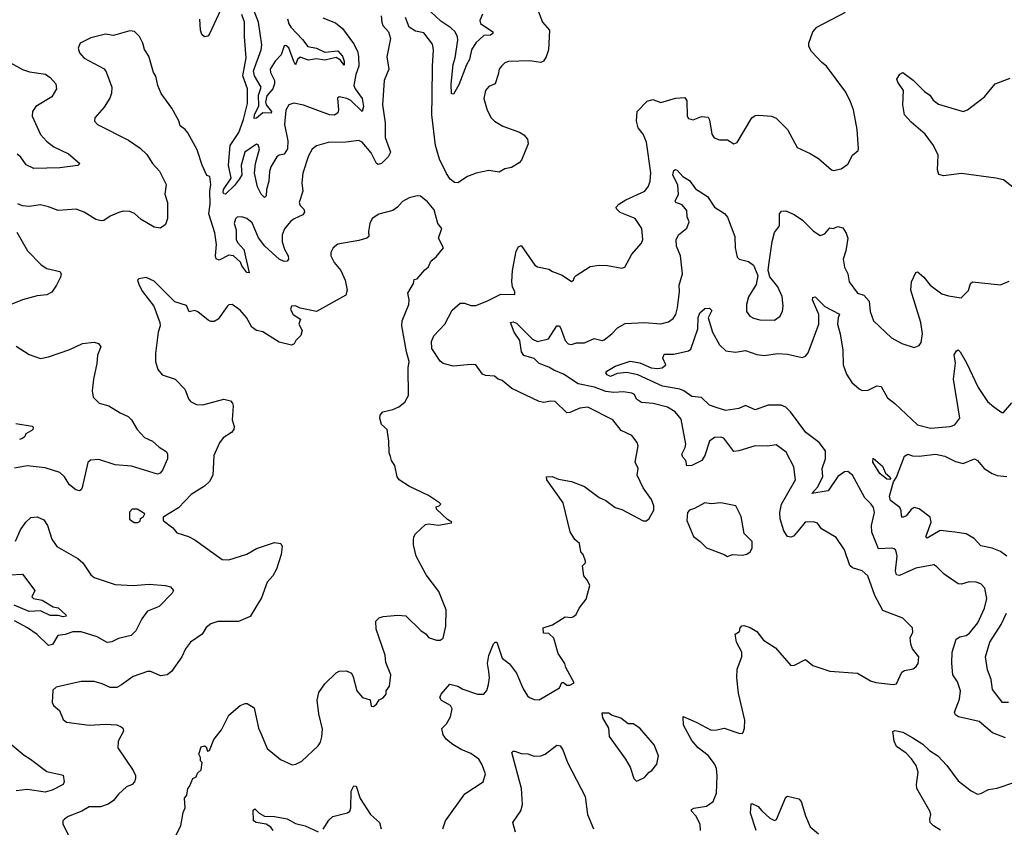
# Model space of a CAD drawing. Extents: x 2199565 to 2323334, y 894172 to 1018966.
# Tile 405 of 440: x 2296427 to 2302489, y 996005 to 1000981. Entities that reach past the tile are written whole.
import ezdxf

# ---------------------------------------------------------------- set-up
doc = ezdxf.new("R2010")
doc.units = 0

msp = doc.modelspace()

# ---------------------------------------------------------------- linework, layer by layer
at = {"layer": '0CON10XD'}
for points in [[(2298075.3, 1000985), (2298084.4, 1000954.4), (2298096, 1000935), (2298169.4, 1000859.4), (2298200.9, 1000815), (2298255, 1000805.2), (2298305, 1000780.6), (2298385, 1000789), (2298415, 1000755.9), (2298425.7, 1000725), (2298425, 1000700), (2298401.6, 1000731.6), (2298375, 1000748.4), (2298305, 1000731.4), (2298255, 1000738.6), (2298205, 1000730.4), (2298155, 1000750.2), (2298137.6, 1000735), (2298128.3, 1000708.3), (2298125, 1000702.5), (2298115, 1000722.5), (2298085, 1000806.7), (2298065, 1000822.5), (2298055, 1000819.5), (2298037.2, 1000765), (2297999.5, 1000725), (2297969.1, 1000675), (2297971.9, 1000655), (2297996.7, 1000606.7), (2297996.8, 1000585), (2297986.1, 1000553.9), (2297948.4, 1000511.6), (2297940.8, 1000475), (2297945.3, 1000455), (2297976.6, 1000415), (2297976.1, 1000403.9), (2297925, 1000406.7), (2297885, 1000374.7), (2297871.7, 1000371.7), (2297872.3, 1000395), (2297900.4, 1000449.6), (2297898.2, 1000515), (2297914.8, 1000565), (2297872.6, 1000635), (2297867, 1000665), (2297913.3, 1000795), (2297917.6, 1000825), (2297898.4, 1000965), (2297840.5, 1001115)], [(2297665, 1001043.6), (2297595, 1000893.1), (2297585, 1000880), (2297565.7, 1000875.7), (2297549.6, 1000889.6), (2297540.7, 1000915), (2297535.8, 1000984.2)], [(2299611.2, 1001055), (2299645.8, 1000965.8), (2299688.8, 1000915), (2299682.7, 1000795), (2299668.4, 1000751.6), (2299652.5, 1000725), (2299635, 1000717.8), (2299565, 1000726.7), (2299437.5, 1000722.5), (2299415, 1000713.8), (2299393.3, 1000695), (2299380, 1000675), (2299372.3, 1000642.3), (2299354.3, 1000585.7), (2299315, 1000568.8), (2299295.9, 1000544.1), (2299285.6, 1000495), (2299305, 1000424), (2299330.5, 1000375), (2299350.8, 1000355), (2299402, 1000325), (2299505, 1000288.5), (2299532, 1000272), (2299552.9, 1000245), (2299558.6, 1000215), (2299515.8, 1000115), (2299501.4, 1000098.6), (2299455, 1000069.4), (2299415, 1000062.5), (2299378.3, 1000041.7), (2299315, 1000051.9), (2299236.7, 1000035), (2299185, 1000013.5), (2299125, 999975.7), (2299105, 999977.5), (2299078.3, 999998.3), (2299055, 1000032.9), (2299011.5, 1000121.5), (2298988.1, 1000205), (2298965.3, 1000395.3), (2298967, 1000507), (2298968.2, 1000695), (2298975.6, 1000795.6), (2298969.3, 1000829.3), (2298915, 1000898.6), (2298865, 1000910), (2298824.5, 1000934.5), (2298802.9, 1000995)], [(2298292.8, 1000992.8), (2298371.7, 1000961.7), (2298415, 1000926.5), (2298483.1, 1000833.1), (2298506.9, 1000786.9), (2298514, 1000754), (2298515.4, 1000695), (2298497.2, 1000642.8), (2298484.8, 1000575), (2298492.6, 1000555), (2298535.3, 1000495), (2298543.5, 1000446.5), (2298535, 1000415.7), (2298465, 1000482), (2298442, 1000495), (2298393.8, 1000506.2), (2298383.8, 1000496.2), (2298390.8, 1000425), (2298385, 1000407.5), (2298365, 1000392), (2298334.6, 1000394.6), (2298174.7, 1000454.7), (2298115, 1000466.1), (2298084, 1000456), (2298066, 1000424), (2298058.4, 1000335), (2298078.1, 1000235), (2298075.3, 1000185), (2298055, 1000152.9), (2298025, 1000145.6), (2298010.6, 1000135), (2297973.9, 1000075), (2297964.7, 1000045), (2297962.1, 999985), (2297946.2, 999935), (2297944.3, 999895), (2297935, 999885.7), (2297913.3, 999905), (2297891.2, 999951.2), (2297872, 1000035), (2297880, 1000095), (2297903.6, 1000185), (2297895, 1000210), (2297885, 1000214.4), (2297814.3, 1000165), (2297790.5, 1000085), (2297794, 1000025), (2297780.5, 999999.5), (2297750.2, 999959.8), (2297695, 999906.6), (2297685, 999906.9), (2297680.2, 999915), (2297682.1, 999935), (2297728.2, 1000005), (2297712.9, 1000085), (2297723.3, 1000205), (2297775.5, 1000285), (2297805, 1000365.7), (2297828.8, 1000465), (2297830.6, 1000555), (2297801.1, 1000635), (2297821.1, 1000745), (2297810.3, 1000875), (2297810.3, 1000965), (2297795, 1001012.9)], [(2298653.3, 1001005), (2298656.2, 1000965), (2298664, 1000945), (2298698.8, 1000905), (2298709.2, 1000865), (2298688.3, 1000751.7), (2298700, 1000675), (2298671.4, 1000605), (2298661.5, 1000455), (2298678.2, 1000345), (2298678.2, 1000255), (2298710.5, 1000165), (2298696.7, 1000135), (2298655.6, 1000094.4), (2298635, 1000088.8), (2298623.8, 1000095), (2298590.9, 1000160.9), (2298535, 1000225.5), (2298515, 1000236.4), (2298436.2, 1000226.2), (2298325.7, 1000224.3), (2298255, 1000202.5), (2298227.5, 1000182.5), (2298205, 1000141.2), (2298170.9, 1000035), (2298164.6, 999975), (2298169.6, 999925), (2298147.1, 999855), (2298154.3, 999835), (2298176.7, 999813.3), (2298181.4, 999795), (2298170.7, 999779.3), (2298116.3, 999753.7), (2298095, 999736.4), (2298056.9, 999693.1), (2298042.5, 999655), (2298042.4, 999612.4), (2298057, 999567), (2298080, 999525), (2298082.9, 999505), (2298075, 999491.9), (2298055, 999490), (2298025.6, 999505), (2297936, 999586), (2297897.6, 999637.6), (2297858.6, 999728.6), (2297825, 999755.7)], [(2299276.7, 1001015), (2299260, 1000975), (2299265, 1000956.2), (2299340.8, 1000905), (2299340.8, 1000895), (2299325, 1000885.6), (2299285, 1000882.9), (2299235, 1000838.2), (2299209.7, 1000795), (2299197.2, 1000735), (2299177.1, 1000702.9), (2299130.9, 1000579.1), (2299097.5, 1000522.5), (2299085, 1000524), (2299083.9, 1000583.9), (2299095.8, 1000705), (2299109, 1000745), (2299124.1, 1000855), (2299123.1, 1000875), (2299108.2, 1000905), (2299080.7, 1000930.7), (2299020.5, 1000970.5), (2298958.3, 1001028.3)], [(2299315.4, 996965), (2299308.2, 997015), (2299315, 997063.3), (2299344.7, 997135.3), (2299355, 997146), (2299365, 997146.7), (2299397.1, 997047.1), (2299442.2, 997012.2), (2299485.4, 996955.4), (2299527.6, 996857.6), (2299554, 996815), (2299566.7, 996805), (2299595, 996792), (2299625, 996790), (2299750, 996865), (2299765, 996896.2), (2299775, 996896.2), (2299795, 996881.2), (2299815, 996880), (2299840, 996895), (2299790.5, 996990.5), (2299783.3, 997015), (2299743.3, 997075), (2299715, 997170), (2299685, 997200), (2299651.7, 997201.7), (2299650, 997235), (2299706.7, 997253.3), (2299785, 997302.5), (2299825, 997297.5), (2299837, 997303), (2299853, 997317), (2299872.5, 997355), (2299915, 997410), (2299936.7, 997495), (2299923.8, 997525), (2299900, 997555), (2299893.3, 997615), (2299910, 997635), (2299910, 997645), (2299896.7, 997685), (2299882, 997702), (2299873.6, 997753.6), (2299845, 997777.5), (2299816.7, 997825), (2299773.6, 998003.6), (2299672.5, 998145), (2299670, 998165), (2299705, 998166.2), (2299745, 998150), (2299825, 998136.2), (2299905.6, 998105.6), (2299995, 998036), (2300035, 998018), (2300092.5, 997975), (2300135, 997962), (2300265, 997893.3), (2300286.2, 997893.8), (2300303, 997907), (2300331.7, 997958.3), (2300332.5, 997985), (2300316.7, 998025), (2300266.4, 998096.4), (2300228, 998175), (2300234.3, 998215), (2300217.1, 998255), (2300234, 998355), (2300228.8, 998375), (2300195, 998418), (2300129.5, 998449.5), (2300078.8, 998515), (2299925, 998594.4), (2299875, 998587.8), (2299815, 998561.1), (2299795, 998559.2), (2299725, 998627.5), (2299695, 998630.8), (2299655, 998621.4), (2299625, 998628), (2299457.9, 998707.9), (2299396.8, 998756.8), (2299372.5, 998765), (2299350, 998785), (2299295, 998787.5), (2299276.4, 998796.4), (2299235, 998853.8), (2299206.8, 998856.8), (2299095, 998846.7), (2299035, 998862.9), (2299015, 998877.1), (2298965, 998954), (2298961.9, 998998.1), (2298977.2, 999032.8), (2299044.6, 999105.4), (2299089.8, 999190.2), (2299140, 999235), (2299165, 999234), (2299205, 999219.4), (2299235, 999218.9), (2299303.9, 999246.1), (2299389.7, 999290.3), (2299475, 999287.5), (2299476, 999304), (2299461.1, 999335), (2299456.7, 999365), (2299461.1, 999435), (2299484.6, 999555.4), (2299498.8, 999581.2), (2299515, 999588.8), (2299598.3, 999468.3), (2299615, 999458.8), (2299685, 999444), (2299708.5, 999428.5), (2299766.3, 999406.4), (2299825, 999368), (2299836.2, 999375), (2299842.5, 999395), (2299852.5, 999405), (2299940.3, 999459.7), (2299995, 999467.5), (2300045.8, 999465.8), (2300135, 999450), (2300153.6, 999456.4), (2300196.2, 999535), (2300255.8, 999604.2), (2300263.9, 999626.1), (2300258, 999695), (2300216, 999755), (2300125, 999792.2), (2300100.8, 999815), (2300099.2, 999825), (2300115, 999844.3), (2300159.7, 999870.3), (2300275.2, 999924.8), (2300298.6, 999955), (2300309.4, 999985), (2300313.5, 1000036.5), (2300287.1, 1000225), (2300265.6, 1000275), (2300235.5, 1000315), (2300225.6, 1000355), (2300229.4, 1000415), (2300290.8, 1000479.2), (2300325, 1000488.5), (2300375, 1000470.6), (2300465, 1000498.1), (2300522, 1000502), (2300535, 1000480), (2300536.4, 1000386.4), (2300545, 1000372.5), (2300574, 1000364), (2300625, 1000384.2), (2300665, 1000380.8), (2300673.7, 1000363.7), (2300689.2, 1000275), (2300703.4, 1000253.4), (2300735, 1000241.2), (2300785, 1000240), (2300825, 1000216.7), (2300845, 1000223.3), (2300934.7, 1000375.3), (2300955, 1000390), (2300977, 1000393), (2301055, 1000385.6), (2301085, 1000374.3), (2301155, 1000303.3), (2301213.4, 1000193.4), (2301295, 1000156), (2301345.5, 1000125.5), (2301425, 1000056.2), (2301437.7, 1000052.3), (2301485, 1000062.5), (2301525, 1000090), (2301553.9, 1000146.1), (2301590, 1000175), (2301592.5, 1000185), (2301583.3, 1000305), (2301560, 1000425), (2301543.3, 1000475), (2301514, 1000534), (2301395, 1000693.3), (2301365, 1000716.2), (2301302, 1000785), (2301286, 1000815), (2301285.8, 1000835), (2301311.4, 1000905), (2301335, 1000934.4), (2301512.1, 1001027.9)], [(2297825, 999755.7), (2297795, 999765.8), (2297766.1, 999763.9), (2297755, 999753.3), (2297748.1, 999725), (2297759.5, 999685), (2297760.5, 999625), (2297770.5, 999605), (2297808.2, 999565), (2297840, 999420), (2297825, 999424), (2297794.6, 999464.6), (2297787.1, 999487.1), (2297744.4, 999525.6), (2297715, 999530.8), (2297655, 999498.6), (2297637.8, 999507.8), (2297633.6, 999525), (2297638.2, 999595), (2297628.3, 999668.3), (2297592.4, 999785), (2297599.3, 999845), (2297597.2, 999925), (2297604.4, 999965), (2297597.5, 1000015), (2297580, 1000020), (2297550, 1000085), (2297518.9, 1000178.9), (2297463.2, 1000283.2), (2297446.7, 1000305), (2297415, 1000327.5), (2297406.8, 1000356.8), (2297363.8, 1000435), (2297298.1, 1000525), (2297277.1, 1000575), (2297265, 1000632.5), (2297252, 1000655), (2297223.1, 1000755), (2297196.4, 1000796.4), (2297185.7, 1000835), (2297165, 1000876.7), (2297135, 1000908.8), (2297105, 1000911.2), (2297005, 1000883.3), (2296955, 1000891.2), (2296865, 1000868), (2296798.8, 1000835), (2296786.2, 1000805), (2296795, 1000776.7), (2296825, 1000744), (2296947, 1000677), (2296959.1, 1000659.1), (2296993.5, 1000565), (2296992.6, 1000527.4), (2296982.6, 1000497.4), (2296947.9, 1000442.1), (2296890, 1000375), (2296888.8, 1000355), (2296906.2, 1000335), (2297097.4, 1000237.4), (2297169.4, 1000189.4), (2297210.3, 1000150.3), (2297244.4, 1000094.4), (2297287.3, 1000047.3), (2297328.6, 999965), (2297321.1, 999905), (2297337.1, 999855), (2297337.1, 999755), (2297325, 999718.8), (2297295, 999696.2), (2297255, 999701.4), (2297175, 999750), (2297135, 999785.6), (2297105, 999799.2), (2297065, 999800), (2297037.9, 999792.1), (2296985, 999770), (2296945, 999744.4), (2296927.9, 999742.1), (2296895, 999749.2), (2296825, 999794.4), (2296775, 999814.2), (2296665, 999805.6), (2296605, 999828.6), (2296555, 999840), (2296485, 999829.5), (2296443.6, 999833.6), (2296415.6, 999845.6)], [(2296295, 1000756.2), (2296445, 1000672.9), (2296488.3, 1000658.3), (2296585.3, 1000645.3), (2296615.3, 1000625.3), (2296650, 1000585), (2296654.2, 1000555), (2296624.5, 1000505.5), (2296525.7, 1000445), (2296505.6, 1000415), (2296503.1, 1000386.9), (2296555, 1000273.8), (2296591.5, 1000231.5), (2296638.3, 1000198.2), (2296728.1, 1000155), (2296796.9, 1000095), (2296785, 1000082.2), (2296675, 1000067.8), (2296515, 1000064.6), (2296466.9, 1000086.9), (2296434, 1000134), (2296412.3, 1000152.3)], [(2302562.6, 999932.6), (2302485, 999993.3), (2302437.5, 1000005), (2302225, 1000033.5), (2302115, 1000018.6), (2302086, 1000026), (2302077.5, 1000055), (2302082.2, 1000145), (2302052.9, 1000205), (2302001.4, 1000275), (2301915, 1000348.6), (2301875.8, 1000395), (2301864.4, 1000455), (2301868.8, 1000545), (2301834.2, 1000595), (2301828, 1000615), (2301846.2, 1000645), (2301865, 1000654.2), (2301928.2, 1000608.2), (2301997.6, 1000537.6), (2302030, 1000515), (2302051.4, 1000485), (2302085, 1000459.5), (2302235, 1000415.8), (2302263.3, 1000425), (2302290, 1000445), (2302366.7, 1000505), (2302433.9, 1000586.1), (2302525, 1000619.7)], [(2300618, 995985), (2300617.5, 996025), (2300590, 996075), (2300564, 996104), (2300563.3, 996115), (2300576.8, 996123.2), (2300655, 996134.4), (2300696, 996165), (2300717.1, 996215), (2300722.2, 996322.2), (2300716.9, 996366.9), (2300705, 996395.8), (2300665, 996447.8), (2300605, 996495.5), (2300565, 996539.4), (2300514.4, 996635), (2300512.5, 996687.5), (2300592.5, 996652.5), (2300685, 996604.5), (2300720, 996605), (2300765, 996616.7), (2300855, 996584.2), (2300875, 996583.8), (2300880.7, 996589.3), (2300888.8, 996615), (2300891.2, 996665), (2300852, 996832), (2300843.3, 996925), (2300845, 996980), (2300872.5, 997055), (2300872.5, 997085), (2300841.2, 997145), (2300832.5, 997195), (2300858.3, 997211.7), (2300862.5, 997235), (2300873.6, 997246.4), (2300885, 997248.8), (2300925, 997235.8), (2300965, 997210.8), (2301007.3, 997157.3), (2301079.8, 997109.8), (2301175, 997002.3), (2301196.8, 997003.2), (2301265, 997038.8), (2301310.9, 997000.9), (2301415, 996967.5), (2301585.6, 996955.6), (2301665, 996908), (2301697.3, 996897.3), (2301805, 996885.8), (2301825, 996888.8), (2301858.3, 996961.7), (2301875, 996971.2), (2301927.7, 996982.3), (2301946.7, 996995), (2301958.8, 997015), (2301963.8, 997055), (2301924.2, 997104.2), (2301914.2, 997134.2), (2301908.8, 997175), (2301925.5, 997204.5), (2301924.5, 997235), (2301864.1, 997294.1), (2301741.1, 997341.1), (2301692.2, 997432.2), (2301649.4, 997555), (2301615, 997584.4), (2301555, 997604.4), (2301538.3, 997618.3), (2301505, 997713.8), (2301455, 997790), (2301364.5, 997844.5), (2301338.3, 997878.3), (2301315, 997888), (2301263.8, 997885), (2301219.2, 997830.9), (2301191.1, 997798.9), (2301175, 997793.3), (2301155, 997797.3), (2301131.5, 997831.5), (2301109.1, 997905), (2301106.7, 997945), (2301116.7, 997995), (2301204.4, 998145), (2301194.4, 998225), (2301146, 998316), (2301085, 998361.4), (2301033, 998353), (2300955, 998355.6), (2300855, 998323.8), (2300825, 998320.8), (2300761.7, 998401.7), (2300745, 998408.6), (2300705, 998407.1), (2300674.2, 998385), (2300645, 998296.2), (2300627.5, 998265), (2300565.3, 998234.7), (2300535, 998232.5), (2300527.8, 998265), (2300510, 998285), (2300503.2, 998303.2), (2300524.4, 998345), (2300527.7, 998365), (2300499.3, 998519.3), (2300463.5, 998565), (2300415, 998592.9), (2300326.5, 998616.5), (2300255, 998622.7), (2300225, 998643.3), (2300212.2, 998672.2), (2300195, 998679.2), (2300145, 998687.3), (2300085, 998683.8), (2300035, 998690.8), (2299967, 998717), (2299865, 998737.8), (2299775, 998796.2), (2299715, 998821.4), (2299685, 998840.8), (2299625, 998862.5), (2299595, 998893.1), (2299530.9, 998910.9), (2299516.4, 998935), (2299507.1, 999005), (2299471.6, 999055), (2299450, 999115), (2299465, 999118.8), (2299485, 999111.2), (2299585, 999011.8), (2299615, 998998.5), (2299682.5, 999015), (2299735, 999094), (2299750, 999095), (2299761.7, 999071.7), (2299785.8, 999005), (2299805, 998984.3), (2299825, 998980), (2299855, 998990), (2299905, 998989.2), (2299964.2, 999015.8), (2300014.3, 999004.3), (2300025, 999008.1), (2300071.9, 999045), (2300107.1, 999082.9), (2300155, 999109.6), (2300275, 999115.4), (2300375, 999107.5), (2300421.7, 999118.3), (2300451.3, 999138.7), (2300466.6, 999163.4), (2300477.8, 999205), (2300488.9, 999305), (2300486.9, 999345), (2300508.9, 999415), (2300495.4, 999525), (2300471.5, 999585), (2300468.5, 999625), (2300482.9, 999655), (2300535, 999696), (2300548, 999735), (2300537.5, 999765), (2300534.6, 999805), (2300505, 999840), (2300466, 999855), (2300463, 999863), (2300483.9, 999905), (2300479.4, 999960.6), (2300447.5, 1000025), (2300455, 1000051.2), (2300465, 1000058), (2300475, 1000054.2), (2300510, 1000015), (2300550.7, 999990.7), (2300588.5, 999938.5), (2300661.4, 999891.4), (2300706, 999825), (2300765.6, 999785.6), (2300785, 999763.3), (2300830.8, 999645), (2300831.9, 999575), (2300845, 999517.5), (2300856.1, 999506.1), (2300915, 999490.8), (2300945, 999468), (2300971.2, 999405), (2300961.7, 999348.3), (2300915, 999272.5), (2300901.2, 999225), (2300902.7, 999182.7), (2300923.3, 999155), (2300945, 999142), (2300985, 999130.8), (2301075, 999130), (2301110, 999155), (2301123.8, 999185), (2301128, 999215), (2301120.6, 999275), (2301094.2, 999335), (2301046.4, 999396.4), (2301036, 999435), (2301038.8, 999471.2), (2301059.4, 999615), (2301075, 999670), (2301105, 999710), (2301104.2, 999785), (2301118.3, 999801.7), (2301145, 999802.9), (2301195, 999781.4), (2301247.1, 999745), (2301315, 999677.1), (2301355, 999650), (2301385, 999660.8), (2301415, 999697.8), (2301435, 999694), (2301465, 999706), (2301495, 999698.8), (2301515.8, 999665), (2301526.4, 999633.6), (2301514.3, 999555.7), (2301498.1, 999505), (2301505.8, 999455), (2301525.7, 999415), (2301534, 999365), (2301586.4, 999296.4), (2301625, 999283.5), (2301657, 999247), (2301663.3, 999183.3), (2301684, 999125), (2301795, 999021.2), (2301857.5, 998985), (2301935, 998960), (2301965, 998973.3), (2301978.3, 998991.7), (2301986, 999045), (2301975.8, 999114.2), (2301913.6, 999315), (2301918.9, 999365), (2301945, 999423.8), (2301955, 999426.2), (2301965, 999418.8), (2301994.2, 999394.2), (2302032, 999345), (2302105, 999292), (2302145, 999279.2), (2302223, 999267), (2302268.8, 999311.2), (2302281.2, 999355), (2302292.5, 999365), (2302465, 999346.2), (2302519.7, 999370.3)], [(2297374.4, 995925.6), (2297420, 996015), (2297434.2, 996095.8), (2297446.7, 996125), (2297442.5, 996185), (2297457, 996203), (2297463.3, 996245), (2297473.6, 996256.4), (2297493.3, 996305), (2297513, 996317), (2297521.2, 996338.8), (2297545, 996360), (2297550, 996405), (2297540, 996415), (2297540, 996435), (2297530, 996455), (2297545, 996500), (2297565, 996507.5), (2297575, 996500), (2297583.3, 996473.3), (2297595, 996477.5), (2297623.3, 996546.7), (2297669.2, 996605), (2297715, 996696), (2297785, 996756.2), (2297815, 996768.8), (2297827.7, 996767.7), (2297870.7, 996740.7), (2297897.5, 996615), (2297916, 996575), (2297950.9, 996490.9), (2298032.7, 996422.7), (2298105, 996390), (2298126.4, 996393.6), (2298165, 996412.5), (2298263.9, 996506.1), (2298279.5, 996530.5), (2298288.3, 996561.7), (2298290.7, 996610.7), (2298268, 996705), (2298257.7, 996787.7), (2298268, 996835), (2298305, 996890), (2298375, 996956.2), (2298395, 996966.2), (2298438.3, 996968.3), (2298470, 996955), (2298481.2, 996931.2), (2298502, 996845), (2298537.5, 996805), (2298585, 996790), (2298591.7, 996751.7), (2298605, 996750), (2298625, 996763.3), (2298640, 996790), (2298665, 996802.5), (2298682.5, 996825), (2298683.3, 996845), (2298703.3, 996875), (2298712, 996945), (2298681.2, 997021.2), (2298677.5, 997065), (2298621.1, 997225), (2298620.8, 997275), (2298640, 997295), (2298665, 997304.2), (2298755, 997311.4), (2298805, 997307.1), (2298897.3, 997217.3), (2298930, 997195), (2298944.2, 997174.2), (2298992.5, 997157.5), (2299015, 997157.5), (2299035, 997170), (2299051.2, 997245), (2299052, 997345), (2299045.5, 997365.5), (2299007.4, 997457.4), (2298930.3, 997560.3), (2298868.8, 997675), (2298851.2, 997745), (2298851.2, 997775), (2298853.8, 997795), (2298865, 997813.3), (2298925, 997870), (2298945, 997873.8), (2299005, 997866.2), (2299085, 997880), (2299087.5, 997885), (2299060.7, 997900.7), (2298993.3, 997965), (2298990.7, 997979.3), (2299010, 997985), (2299020, 997995), (2299012.5, 998005), (2298945, 998048.6), (2298828, 998105), (2298764, 998145), (2298752, 998165), (2298736.7, 998235), (2298716.2, 998265), (2298710.5, 998290.5), (2298702.7, 998312.7), (2298700.8, 998385), (2298688.8, 998455), (2298655, 998486.7), (2298643.8, 998525), (2298646.7, 998545), (2298662.5, 998565), (2298725, 998578.8), (2298762.5, 998595), (2298798.8, 998625), (2298821.2, 998665), (2298818.8, 998835), (2298826, 998875), (2298808, 998935), (2298779.4, 999095), (2298782.9, 999125), (2298822.9, 999225), (2298825.6, 999255), (2298816.2, 999295), (2298851.2, 999355), (2298855, 999380), (2298875, 999384), (2298920.7, 999439.3), (2298945, 999457.5), (2298957.7, 999492.3), (2298991.2, 999518.8), (2299036, 999575), (2299006.7, 999635), (2299026.7, 999695), (2299002, 999725), (2298978.7, 999808.7), (2298938.3, 999858.3), (2298895, 999893.3), (2298873.9, 999896.1), (2298825, 999883.3), (2298785, 999860.8), (2298754.2, 999825), (2298724.6, 999805.4), (2298638.5, 999781.5), (2298596.7, 999755), (2298582, 999725), (2298574, 999675), (2298575.8, 999645), (2298564.4, 999635.6), (2298515, 999620), (2298385, 999597.5), (2298357.5, 999575), (2298343.6, 999546.4), (2298343.3, 999525), (2298364.2, 999485), (2298405.3, 999435.3), (2298430.6, 999375), (2298444.3, 999315), (2298435, 999283.8), (2298255, 999182), (2298155, 999203.3), (2298125, 999216.7), (2298100, 999215), (2298093.8, 999195), (2298111.2, 999165), (2298156.2, 999136.2), (2298146.2, 999105), (2298166.7, 999065), (2298158.8, 999035), (2298127.5, 999005), (2298116.4, 998983.6), (2298100, 998975), (2298025, 998994), (2297947.5, 999042.5), (2297925, 999056.7), (2297885, 999066.2), (2297855.8, 999085.8), (2297823.1, 999145), (2297785, 999192), (2297735, 999226.2), (2297715, 999223.3), (2297705, 999213.3), (2297649.2, 999135), (2297625, 999120.9), (2297605, 999121.5), (2297588.6, 999128.6), (2297525, 999180.8), (2297505, 999188), (2297471.5, 999181.5), (2297455, 999220), (2297382.9, 999242.9), (2297255, 999368.8), (2297205, 999393.3), (2297160, 999385), (2297152.5, 999375), (2297163.3, 999345), (2297183.8, 999305), (2297252.5, 999215), (2297290, 999115), (2297292, 999095), (2297280, 999055), (2297264, 998925), (2297263.9, 998873.9), (2297277.5, 998825), (2297305, 998793.3), (2297385, 998766.7), (2297443.3, 998705), (2297450.7, 998689.3), (2297466, 998645), (2297478.3, 998628.3), (2297515, 998610), (2297555, 998608), (2297685, 998643.3), (2297725, 998632.5), (2297737.7, 998617.7), (2297741.7, 998601.7), (2297736.2, 998515), (2297747.5, 998475), (2297745.8, 998455), (2297731.7, 998438.3), (2297680, 998405), (2297657, 998373), (2297622, 998295), (2297615.8, 998175), (2297596, 998135), (2297565, 998106), (2297482, 998055), (2297405, 997974), (2297310, 997915), (2297310, 997895), (2297369.5, 997849.5), (2297395, 997820), (2297466.6, 997796.6), (2297505, 997777.1), (2297673.3, 997655), (2297715, 997652.2), (2297825, 997687.8), (2297885, 997722.2), (2297995, 997759.4), (2298034.2, 997754.2), (2298044.2, 997735), (2298037.1, 997685), (2298008.2, 997595), (2297985, 997554.2), (2297951.4, 997515), (2297915, 997418.8), (2297845.5, 997304.5), (2297775, 997272.9), (2297647.7, 997272.3), (2297605, 997258.8), (2297575, 997236.7), (2297550, 997195), (2297478, 997145), (2297448, 997105), (2297426, 997055), (2297362, 996965), (2297335, 996944), (2297295, 996937.5), (2297235, 996965.8), (2297215, 996965.8), (2297126.6, 996933.4), (2297055, 996881.9), (2297025, 996867.1), (2296985, 996865.6), (2296935, 996889.2), (2296886.1, 996903.9), (2296805, 996902.5), (2296651.2, 996868.8), (2296630.7, 996849.3), (2296626.2, 996775), (2296636.1, 996756.1), (2296672.5, 996725), (2296695, 996670), (2296715, 996653.8), (2296855.8, 996634.2), (2296955, 996641.4), (2297025, 996636), (2297052.5, 996625), (2297062.5, 996615), (2297067, 996597), (2297034.2, 996535.8), (2297031.2, 996495), (2297126, 996355), (2297140, 996325), (2297140.8, 996305), (2297134.2, 996285), (2297120.6, 996269.4), (2297085, 996254.2), (2297035, 996209.2), (2297005, 996170.8), (2296972.1, 996147.9), (2296925, 996131.9), (2296855, 996131.4), (2296810, 996105), (2296725, 996070.8), (2296703.3, 996055), (2296693.3, 996045), (2296693.8, 996025), (2296734.5, 995944.5)], [(2296410.6, 999670.6), (2296475, 999555.8), (2296559.7, 999469.7), (2296595, 999448.6), (2296675, 999428.8), (2296682, 999415), (2296679.2, 999395), (2296654.4, 999345), (2296625, 999301.9), (2296595, 999286.5), (2296535, 999279.4), (2296444.4, 999255.6), (2296243.8, 999175)], [(2302496.4, 996556.4), (2302417.5, 996587.5), (2302335, 996656.9), (2302207.5, 996685), (2302188.3, 996698.3), (2302182.9, 996715), (2302213.9, 996795), (2302220.4, 996845), (2302200.9, 996900.9), (2302172.5, 996945), (2302166.2, 997016.2), (2302167.5, 997085), (2302192.9, 997165), (2302215, 997177.9), (2302255, 997187.3), (2302275, 997200.6), (2302325.5, 997265), (2302367.5, 997355), (2302382.7, 997415), (2302369.1, 997479.1), (2302345.5, 997505.5), (2302315, 997515.7), (2302272.1, 997517.9), (2302225, 997503.5), (2302204.7, 997504.7), (2302118, 997565), (2302072.6, 997612.6), (2302055, 997622.9), (2301945, 997602.1), (2301845, 997555.6), (2301825, 997560), (2301818.5, 997585), (2301830, 997675), (2301821.5, 997711.5), (2301811.3, 997721.3), (2301795, 997724.5), (2301715, 997721.4), (2301673.9, 997823.9), (2301672.3, 997865), (2301690.9, 997945), (2301684.6, 997975), (2301670.4, 997995), (2301629.7, 998035), (2301555.3, 998175), (2301525, 998196.1), (2301505, 998195.4), (2301465, 998165.9), (2301405, 998077.5), (2301305, 998062.5), (2301338.8, 998101.2), (2301372.1, 998165), (2301367.8, 998215), (2301388.9, 998275), (2301388.3, 998325), (2301349, 998375), (2301267, 998437), (2301172.5, 998565), (2301145, 998593.1), (2301115, 998605.2), (2301035, 998605.3), (2300955, 998578), (2300895, 998603.8), (2300855, 998584.2), (2300775, 998572.9), (2300715, 998592.2), (2300675, 998606.2), (2300625, 998652.5), (2300565, 998660), (2300516.7, 998695), (2300492.5, 998705), (2300385, 998723.8), (2300232.2, 998792.2), (2300165, 998807.7), (2300105, 998801.1), (2300065, 998783.1), (2300045, 998792.8), (2300036.9, 998805), (2300041.2, 998815), (2300093.8, 998845), (2300185, 998876.6), (2300245, 998866.1), (2300314.5, 998835.5), (2300355, 998830.9), (2300383.3, 998835), (2300406.2, 998855), (2300386.2, 998895), (2300395, 998920), (2300455, 998919.2), (2300545, 998940.8), (2300559.1, 998950.9), (2300602.9, 999075), (2300604.7, 999145), (2300614.5, 999175), (2300645, 999200.8), (2300675, 999203.3), (2300689.3, 999189.3), (2300666.5, 999143.5), (2300691.8, 999055), (2300735, 998976.9), (2300775, 998940.5), (2300835, 998931.9), (2300895, 998943.1), (2300965, 998918.8), (2301011.2, 998911.2), (2301095, 998923.1), (2301155, 998920.9), (2301245, 998900), (2301265, 998906.7), (2301282.6, 998927.4), (2301346.9, 999105), (2301346.4, 999165), (2301308.8, 999255), (2301310.9, 999269.1), (2301325, 999273.3), (2301383.4, 999213.4), (2301475.5, 999165.5), (2301466.2, 999143.8), (2301462.1, 999105), (2301478.5, 999045), (2301494.5, 998945), (2301496.7, 998855), (2301517.2, 998797.2), (2301550.8, 998745), (2301595, 998706.7), (2301615, 998696.7), (2301651.3, 998698.7), (2301705, 998725.7), (2301731.7, 998721.7), (2301770.3, 998650.3), (2301816.2, 998616.2), (2301955, 998484.4), (2302035, 998464.5), (2302156.4, 998473.6), (2302185, 998484.2), (2302215.5, 998525), (2302176.7, 998766.7), (2302188.4, 998865), (2302181.3, 998915), (2302195, 998940), (2302205, 998946), (2302217.3, 998935), (2302256.5, 998866.5), (2302328.9, 998715), (2302385, 998628), (2302425.7, 998595.7), (2302475, 998560), (2302485, 998560), (2302535, 998620)], [(2296405, 998970), (2296485, 998918.8), (2296555, 998894), (2296605, 998904.2), (2296735, 998948), (2296814.6, 998985.4), (2296885, 998994.2), (2296913.3, 998985), (2296926, 998965), (2296905.8, 998914.2), (2296902.3, 998862.3), (2296881.4, 998765), (2296874.1, 998694.1), (2296880, 998655), (2296917.3, 998617.3), (2296975, 998601.8), (2297045, 998558.2), (2297095.7, 998535), (2297115.6, 998515), (2297150, 998455), (2297195, 998406.7), (2297245, 998384), (2297285, 998346.2), (2297329.5, 998319.5), (2297338, 998305), (2297338, 998275), (2297305.5, 998204.5), (2297292.2, 998187.8), (2297275, 998180), (2297115, 998230.8), (2297015, 998238.9), (2296915, 998271.5), (2296862.4, 998267.6), (2296846.7, 998253.3), (2296811.2, 998098.8), (2296805, 998083.8), (2296795, 998077.1), (2296773.4, 998083.4), (2296732.9, 998115), (2296703.9, 998163.9), (2296675, 998191.4), (2296585, 998219.2), (2296473, 998233), (2296395, 998218.6)], [(2296403.1, 998493.1), (2296505, 998477.1), (2296510.9, 998470.9), (2296507.1, 998452.9), (2296465, 998430), (2296458.3, 998411.7), (2296445, 998400), (2296425, 998394.4)], [(2302504.4, 997675), (2302465, 997704.5), (2302414, 997724), (2302345, 997738.9), (2302303.4, 997783.4), (2302255, 997812.3), (2302185, 997823.2), (2302095, 997834.3), (2302015, 997787.1), (2302007.1, 997795), (2302038.8, 997885), (2302033.3, 997915), (2301965, 997966.1), (2301935, 997975.2), (2301915, 997963.8), (2301885, 997923.6), (2301863, 997913), (2301855.5, 997925), (2301854.6, 997955), (2301846.2, 997975), (2301787.7, 998017.7), (2301781.9, 998045), (2301807, 998133), (2301825, 998163.1), (2301875, 998290.6), (2301895, 998303.1), (2301925, 998294.4), (2301965, 998292.2), (2302065, 998303.1), (2302122.4, 998292.4), (2302188.3, 998258.3), (2302235, 998246), (2302305, 998275.8), (2302325, 998265.6), (2302365, 998215.5), (2302415, 998185.5), (2302445, 998172.1), (2302505.4, 998165.4)], [(2301785, 998148), (2301765, 998149.2), (2301722.5, 998185), (2301680, 998255), (2301681.7, 998278.3), (2301739.3, 998229.3), (2301757.5, 998187.5), (2301785, 998163.8), (2301789.4, 998155), (2301785, 998148)], [(2300785, 997673.8), (2300815, 997686.2), (2300875, 997681.2), (2300905, 997688.8), (2300925, 997702.5), (2300936.7, 997725), (2300936, 997765), (2300886.7, 997815), (2300868.9, 997918.9), (2300835.7, 997985), (2300745, 998004), (2300685, 997998), (2300645, 998003.8), (2300581.7, 997968.3), (2300551.2, 997958.8), (2300538.8, 997945), (2300533.8, 997895), (2300575, 997796.7), (2300617.5, 997765), (2300655, 997726.7), (2300765, 997686.7), (2300785, 997673.8)], [(2297155, 997882.5), (2297168.3, 997891.7), (2297171.7, 997908.3), (2297189.3, 997920.7), (2297197, 997937), (2297150, 997965), (2297120, 997965), (2297103, 997947), (2297103, 997903), (2297133, 997883), (2297155, 997882.5)], [(2296401.8, 997768.2), (2296432.6, 997837.4), (2296465, 997885.7), (2296495, 997914.3), (2296535, 997917.8), (2296575, 997899.2), (2296598.5, 997865), (2296625, 997781.2), (2296655, 997736), (2296785, 997661.2), (2296815, 997633.8), (2296865, 997560), (2296885, 997543.8), (2297015, 997501.4), (2297125, 997494.5), (2297225, 997503.5), (2297325, 997494.2), (2297355, 997485.8), (2297373.8, 997465), (2297365, 997446.7), (2297285.6, 997364.4), (2297215, 997336), (2297205, 997326.2), (2297179.7, 997290.3), (2297142.5, 997215), (2297112.8, 997187.2), (2297035, 997167.5), (2296995, 997146.9), (2296965, 997144.3), (2296905, 997178.2), (2296805, 997208.6), (2296755, 997210), (2296706.7, 997193.3), (2296662.8, 997187.2), (2296628.9, 997131.1), (2296605, 997125.7), (2296535, 997192.7), (2296474.3, 997235), (2296395, 997278.1)], [(2296365, 997560), (2296445.4, 997565.4), (2296521.2, 997465), (2296502.5, 997425), (2296511.2, 997415), (2296565, 997404.2), (2296634.3, 997364.3), (2296665, 997356.8), (2296712.1, 997315), (2296714.3, 997305), (2296695, 997301.5), (2296665, 997309.8), (2296615, 997309.4), (2296555, 997338.4), (2296485, 997334), (2296393, 997373)], [(2302515, 996773.5), (2302478, 996775), (2302416.2, 996855), (2302407.5, 996915), (2302385.7, 996975), (2302374.3, 997055), (2302401.1, 997145), (2302470.6, 997255), (2302503.5, 997325)], [(2299031.9, 995995), (2299049.4, 996045), (2299168.8, 996211.2), (2299280, 996285), (2299294.3, 996335), (2299272.9, 996395), (2299255, 996425.8), (2299205, 996459.4), (2299146, 996484), (2299094.7, 996514.7), (2299055.3, 996545.3), (2299034.1, 996574.1), (2299026.4, 996613.6), (2299055, 996642.5), (2299079.2, 996685), (2299090, 996735), (2299078.8, 996755), (2299025, 996786.7), (2299013.3, 996805), (2299022, 996825), (2299075, 996886.5), (2299125, 996873.9), (2299155.9, 996855.9), (2299245, 996825.5), (2299285, 996825.8), (2299302.6, 996847.4), (2299314.5, 996885), (2299319.2, 996925), (2299315.4, 996965)], [(2300225, 996290), (2300235, 996292.5), (2300275, 996312.5), (2300303.3, 996345), (2300320, 996355), (2300350, 996395), (2300361.2, 996445), (2300334.2, 996514.2), (2300245.7, 996615.7), (2300205, 996643.3), (2300173, 996643), (2300128.3, 996678.3), (2300070, 996695), (2300055, 996707.5), (2300011.7, 996708.3), (2300015, 996680), (2300052.5, 996615), (2300056.7, 996565), (2300158, 996425), (2300186.2, 996375), (2300207.5, 996305), (2300225, 996290)], [(2296341.1, 996545), (2296455, 996449.5), (2296494.2, 996425), (2296595, 996348.6), (2296695, 996326.7), (2296700.8, 996285), (2296695, 996269.2), (2296626.9, 996233.1), (2296585, 996222), (2296475, 996238.8), (2296405, 996230.5)], [(2302096.9, 995986.9), (2302053.7, 996013.6), (2302033.1, 996035), (2302030.4, 996055), (2302036.6, 996085), (2302031.5, 996105), (2301951.4, 996245), (2301948.8, 996268.8), (2301958.8, 996345), (2301946.9, 996385), (2301917.9, 996427.9), (2301885, 996461.2), (2301825, 996502.5), (2301811.5, 996535), (2301802.5, 996595), (2301815, 996601.2), (2301865, 996590.5), (2301925.3, 996555.3), (2301988.3, 996518.3), (2302028.8, 996478.8), (2302079.4, 996445), (2302136.3, 996386.3), (2302205, 996291.2), (2302285, 996230), (2302325, 996210), (2302345, 996212.5), (2302391.2, 996238.8), (2302445, 996246.2), (2302555, 996282.5)], [(2299479.2, 995975), (2299464.2, 996035), (2299513, 996107), (2299522.2, 996145), (2299517.5, 996245), (2299456.7, 996465), (2299465, 996473.3), (2299476.1, 996473.9), (2299515, 996460.8), (2299555, 996458.6), (2299595, 996443.8), (2299635, 996446.2), (2299662.5, 996455), (2299735, 996511.2), (2299755, 996506.2), (2299772.1, 996482.1), (2299799.4, 996405), (2299909.2, 996195), (2299923.3, 996085), (2299960, 995995)], [(2298295, 995994.2), (2298330.7, 996049.3), (2298355, 996071.5), (2298445, 996093.6), (2298458.9, 996105), (2298465.4, 996125), (2298468.3, 996228.3), (2298485, 996261.2), (2298498.6, 996258.6), (2298523, 996183), (2298587.8, 996085), (2298642.9, 996035), (2298653.3, 995995)], [(2300960.5, 995985), (2300927, 996093), (2300930, 996150), (2300935, 996152.5), (2300974.1, 996134.1), (2300995.8, 996105.8), (2301045, 996061.2), (2301075, 996047.5), (2301085.9, 996054.1), (2301145, 996191.2), (2301155, 996197.5), (2301225, 996180), (2301238.8, 996165), (2301264.5, 996075), (2301295, 996008), (2301344.5, 995964.5)], [(2297987.5, 995985), (2297974.3, 996005), (2297945, 996024.5), (2297884, 996034), (2297865.7, 996045), (2297865, 996110), (2297875, 996119.2), (2297902.1, 996092.1), (2297935, 996074.6), (2297995, 996071.5), (2298075, 996056.4), (2298125, 996029.5), (2298184.6, 996014.6), (2298265, 995978.1)]]:
    msp.add_lwpolyline(points, dxfattribs=at)

doc.saveas('drawing.dxf')
